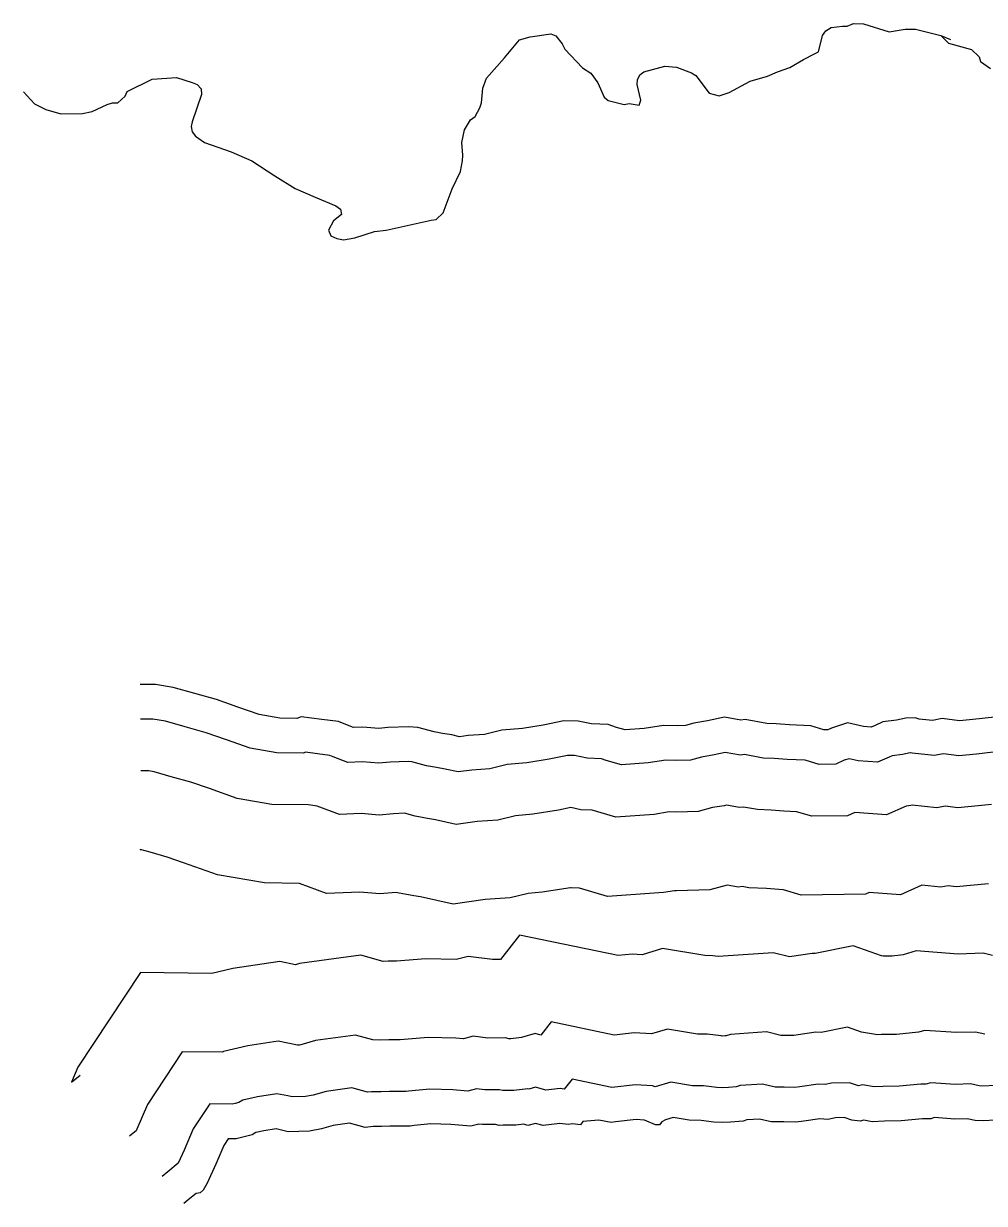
# Model space of a CAD drawing. Extents: x 5197761 to 5514561, y 1890130 to 2080942.
# Drawn here: x 5487400 to 5489085, y 2001374 to 2003442 of the extents above; entities that cross this region are included whole.
import ezdxf

# ---------------------------------------------------------------- set-up
doc = ezdxf.new("R2010")
doc.units = 0
for name, color, linetype in [('Exist Hydrographic Buffer Line', 7, 'Continuous'), ('Exist Hydrographic Creek Single Shore', 7, 'Continuous'), ('Exist Hydrographic River Shore', 7, 'Continuous')]:
    doc.layers.add(name, color=color, linetype=linetype)

msp = doc.modelspace()

# ---------------------------------------------------------------- linework, layer by layer
at = {"layer": 'Exist Hydrographic Buffer Line'}
for points in [[(5489100.6, 2002164.6), (5489071, 2002161.4), (5489040.1, 2002158.5), (5489013.1, 2002162), (5488997.2, 2002158.7), (5488958.3, 2002162.8), (5488955.6, 2002163.6), (5488955.1, 2002163.6), (5488941.2, 2002160.6), (5488923.5, 2002158.4), (5488918.2, 2002156.1), (5488897.5, 2002146.9), (5488863.8, 2002149.4), (5488847.7, 2002153.2), (5488839.4, 2002150.4), (5488824.6, 2002143.6), (5488795.2, 2002143.1), (5488770.9, 2002150.4), (5488739.5, 2002151.8), (5488716.3, 2002153.8), (5488697, 2002154.4), (5488664.5, 2002160.6), (5488657.2, 2002159.4), (5488630.7, 2002164.2), (5488611.2, 2002159.8), (5488588.8, 2002156.1), (5488569.8, 2002150.8), (5488545.9, 2002150.2), (5488526.2, 2002150.8), (5488495.7, 2002145.8), (5488448.6, 2002142.5), (5488421.7, 2002150.3), (5488413.9, 2002153), (5488388.5, 2002154.1), (5488366.3, 2002158.6), (5488353.8, 2002158.8), (5488322.1, 2002152.2), (5488282.6, 2002145.9), (5488248.5, 2002143.1), (5488218, 2002135.6), (5488186.2, 2002133.4), (5488162.5, 2002130.2), (5488139.7, 2002135.1), (5488124.4, 2002137.7), (5488107, 2002141), (5488081.1, 2002148), (5488074.7, 2002148.5), (5488043, 2002147.3), (5488023.5, 2002145.5), (5487994.1, 2002147.8), (5487969, 2002146.8), (5487943.2, 2002156.6), (5487937.5, 2002158.9), (5487915.6, 2002161.5), (5487894.7, 2002164.4), (5487891.1, 2002163), (5487844.1, 2002163.7), (5487797.9, 2002171.7), (5487756.2, 2002186.4), (5487720.4, 2002198.8), (5487683.9, 2002209), (5487649.3, 2002218.8), (5487626.9, 2002222.6), (5487605.1, 2002222.4)], [(5489097.3, 2002073), (5489080.1, 2002071.1), (5489038.4, 2002067.2), (5489016.5, 2002070.1), (5489001.8, 2002067), (5488958.4, 2002071.5), (5488956.3, 2002071.1), (5488948.1, 2002070.1), (5488913.5, 2002054.7), (5488857.7, 2002058.9), (5488845.3, 2002053.1), (5488782.7, 2002052.2), (5488755.7, 2002060.2), (5488733.6, 2002061.2), (5488711, 2002063.2), (5488687, 2002063.9), (5488662.8, 2002068.5), (5488655.8, 2002067.5), (5488632.8, 2002071.7), (5488628.7, 2002070.7), (5488608.5, 2002067.4), (5488583.2, 2002060.4), (5488545.6, 2002059.5), (5488532.3, 2002059.9), (5488506.3, 2002055.6), (5488438.8, 2002050.8), (5488397.4, 2002062.9), (5488377.5, 2002063.7), (5488359.8, 2002067.4), (5488338.5, 2002063), (5488293.4, 2002055.8), (5488263, 2002053.3), (5488232, 2002045.7), (5488195.6, 2002043.1), (5488158.8, 2002038.1), (5488122.4, 2002046.1), (5488108.6, 2002048.4), (5488086.8, 2002052.4), (5488068.4, 2002057.5), (5488049, 2002056.7), (5488024.1, 2002054.4), (5487992.3, 2002057), (5487954.2, 2002055.3), (5487915.2, 2002070.2), (5487903.9, 2002071.5), (5487899.5, 2002072.1), (5487835.6, 2002073.1), (5487775, 2002083.6), (5487726.2, 2002100.7), (5487693.3, 2002112.2), (5487659.3, 2002121.7), (5487629.4, 2002130.2), (5487619.7, 2002131.8), (5487605.7, 2002131.7)], [(5489092.3, 2001933.9), (5489035.8, 2001928.7), (5489021.7, 2001930.5), (5489008.7, 2001927.9), (5488975.1, 2001931.4), (5488937.8, 2001914.7), (5488883.1, 2001918.9), (5488876.7, 2001915.9), (5488763.7, 2001914.2), (5488732.7, 2001923.4), (5488724.6, 2001923.8), (5488702.9, 2001925.7), (5488671.9, 2001926.7), (5488660.2, 2001928.9), (5488653.8, 2001927.9), (5488633.9, 2001931.5), (5488603.6, 2001923.1), (5488545.1, 2001921.7), (5488541.6, 2001921.8), (5488522.3, 2001918.7), (5488423.9, 2001911.7), (5488375, 2001926), (5488360.7, 2001926.6), (5488359.4, 2001926.9), (5488309.9, 2001919), (5488285.2, 2001916.9), (5488253.4, 2001909.2), (5488209.8, 2001906.1), (5488153.3, 2001898.3), (5488096.1, 2001910.9), (5488084.6, 2001912.8), (5488056.1, 2001918.1), (5488053.4, 2001918.8), (5488024.9, 2001916.2), (5487989.7, 2001919), (5487931.7, 2001916.6), (5487884.2, 2001934.6), (5487822.8, 2001935.6), (5487740.2, 2001949.9), (5487680.7, 2001970.8), (5487652.1, 2001980.7), (5487622, 2001989.1), (5487604.9, 2001994), (5487606.5, 2001994)], [(5489099.3, 2001808.4), (5489083, 2001812.2), (5489039.2, 2001810.8), (5488965.4, 2001816.1), (5488942.6, 2001809.2), (5488923.3, 2001807.2), (5488907.4, 2001807.1), (5488904.7, 2001807.6), (5488854.8, 2001825.2), (5488788.4, 2001811.5), (5488782.9, 2001811.8), (5488743.5, 2001806), (5488714.4, 2001812.8), (5488618.3, 2001806.5), (5488608.9, 2001807.6), (5488594.7, 2001807.9), (5488520.4, 2001820.5), (5488484.7, 2001809.6), (5488467.2, 2001810.7), (5488442.7, 2001808), (5488270.1, 2001843.8), (5488236.6, 2001801.2), (5488222.4, 2001801), (5488180, 2001806.6), (5488159, 2001801.2), (5488105.5, 2001802.4), (5488054.1, 2001798), (5488039.4, 2001798), (5488030.9, 2001797.8), (5487991.5, 2001808.5), (5487884.3, 2001794.2), (5487877, 2001792.1), (5487849.8, 2001797.5), (5487767.4, 2001785.2), (5487730.3, 2001776.5), (5487605.3, 2001778.3), (5487495.7, 2001612.6), (5487484.4, 2001586.1), (5487499.8, 2001598.5)], [(5489085.9, 2001670.2), (5489069.5, 2001674), (5489036.4, 2001672.9), (5488980.8, 2001676.9), (5488969.8, 2001673.6), (5488930.9, 2001669.6), (5488904.8, 2001669.4), (5488897.5, 2001669), (5488869.3, 2001674), (5488845.1, 2001682.6), (5488798.9, 2001673.1), (5488789.4, 2001673.6), (5488750.7, 2001667.9), (5488749.5, 2001667.8), (5488735.1, 2001668.2), (5488728.4, 2001668.2), (5488703.2, 2001674.1), (5488639.6, 2001669.9), (5488632.2, 2001667.4), (5488630.3, 2001667.3), (5488625, 2001667), (5488623.6, 2001667.1), (5488599.2, 2001670.1), (5488581.8, 2001670.4), (5488529.4, 2001679.3), (5488501.2, 2001670.7), (5488470.7, 2001672.5), (5488436.1, 2001668.7), (5488325.6, 2001691.6), (5488307.5, 2001668.7), (5488297.6, 2001671.5), (5488273.2, 2001664.4), (5488254.4, 2001662.3), (5488251, 2001662.3), (5488245.7, 2001663.6), (5488214.2, 2001663.2), (5488188.7, 2001666.6), (5488171.9, 2001662.2), (5488158.5, 2001663.4), (5488109.8, 2001664.6), (5488060.6, 2001660.3), (5488060.3, 2001660.2), (5488040.8, 2001660.3), (5488026.5, 2001660), (5488012.8, 2001660.1), (5487982.2, 2001668.4), (5487912.4, 2001659), (5487886.5, 2001651.7), (5487884.2, 2001651.2), (5487880.6, 2001651.1), (5487846.7, 2001657.8), (5487793.3, 2001649.8), (5487751.1, 2001640), (5487748.6, 2001638.5), (5487678.6, 2001639.5), (5487617.5, 2001547.2), (5487599.1, 2001503.8), (5487597.6, 2001500.6), (5487595.5, 2001498.8), (5487586.3, 2001491.4)], [(5489103.7, 2001580), (5489082.5, 2001579.3), (5489076.1, 2001579.4), (5489060.7, 2001582.9), (5489034.5, 2001582.1), (5488991, 2001585.2), (5488982.5, 2001582.7), (5488973.8, 2001582.8), (5488936, 2001578.9), (5488907.7, 2001578.7), (5488892, 2001577.8), (5488871.4, 2001581.5), (5488864.3, 2001579.6), (5488848.8, 2001585.1), (5488817.2, 2001584.2), (5488805.8, 2001581.9), (5488793.6, 2001582.5), (5488761.5, 2001577.8), (5488752.5, 2001577), (5488733.9, 2001577.5), (5488718.1, 2001577.5), (5488695.7, 2001582.6), (5488657, 2001580.1), (5488649.9, 2001577.8), (5488636.2, 2001576.7), (5488625.1, 2001576.1), (5488615.7, 2001576.6), (5488592.8, 2001579.5), (5488573.3, 2001579.8), (5488535.3, 2001586.3), (5488507.6, 2001577.9), (5488503.2, 2001579.7), (5488473, 2001581.5), (5488431.7, 2001577), (5488362.2, 2001591.4), (5488348.4, 2001573.9), (5488341, 2001574.9), (5488316.2, 2001571.8), (5488297.8, 2001577.1), (5488286.3, 2001573.8), (5488284.4, 2001574.4), (5488259.7, 2001571.6), (5488239.8, 2001571.5), (5488235, 2001572.7), (5488208.8, 2001572.4), (5488194.4, 2001574.3), (5488179.3, 2001570.4), (5488153.1, 2001572.8), (5488112.7, 2001573.8), (5488075.3, 2001570.5), (5488070.9, 2001569.5), (5488041.8, 2001569.6), (5488027.2, 2001569.2), (5488010.2, 2001569.4), (5488003.5, 2001568.6), (5487976.1, 2001576), (5487930.9, 2001570), (5487908.2, 2001563.5), (5487894.8, 2001560.7), (5487871.1, 2001560.1), (5487863.7, 2001562), (5487844.6, 2001565.7), (5487810.3, 2001560.6), (5487784.9, 2001554.7), (5487777.6, 2001550.5), (5487771.6, 2001548.9), (5487766.2, 2001547.5), (5487726.9, 2001548.1), (5487697.8, 2001504.1), (5487682, 2001466.9), (5487671.4, 2001444.2), (5487653.4, 2001428.9), (5487643.3, 2001420.8)]]:
    msp.add_lwpolyline(points, dxfattribs=at)
at = {"layer": 'Exist Hydrographic Creek Single Shore'}
for points in [[(5487400.3, 2003322.2), (5487419.4, 2003301.1), (5487439.1, 2003291.5), (5487465.8, 2003284), (5487503.6, 2003284.4), (5487520.3, 2003288.2), (5487547, 2003300.1), (5487556, 2003303), (5487565.4, 2003303), (5487578.5, 2003314.9), (5487581.8, 2003323), (5487626, 2003344.6), (5487668.3, 2003347.3), (5487696.1, 2003338.5), (5487704.8, 2003335), (5487711.9, 2003327.9), (5487712, 2003317.7), (5487695.8, 2003270.1), (5487694.3, 2003261.6), (5487695.8, 2003252.4), (5487701.5, 2003244.5), (5487717.7, 2003233.8), (5487764.5, 2003217.2), (5487800.6, 2003201.7), (5487841, 2003175.3), (5487876.3, 2003152.7), (5487911.3, 2003138), (5487947.6, 2003122.3), (5487956.1, 2003116.9), (5487958, 2003107.5), (5487943.7, 2003096.2), (5487934.8, 2003080), (5487938.8, 2003069.8), (5487949.3, 2003065.1), (5487961, 2003062.7), (5487980.9, 2003066.7), (5488015.6, 2003077.4), (5488035.8, 2003079.7), (5488083.3, 2003090.4), (5488115, 2003097.5), (5488123.7, 2003098.3), (5488136.2, 2003110.1), (5488151.9, 2003152.6), (5488166.5, 2003182.9), (5488169.9, 2003201.5), (5488170.7, 2003211.3), (5488168.9, 2003233.3), (5488173.4, 2003255.8), (5488184.2, 2003273.3), (5488192.1, 2003279.1), (5488200.6, 2003294.5), (5488203.3, 2003302.9), (5488205.4, 2003329.1), (5488212.2, 2003346.3), (5488243.6, 2003382.1), (5488270.1, 2003413.4), (5488288.8, 2003419), (5488324.8, 2003424.3), (5488333.4, 2003420.7), (5488344.5, 2003406.6), (5488349.3, 2003397.5), (5488380.1, 2003364.7), (5488394.7, 2003355), (5488407.3, 2003338.2), (5488418.1, 2003312.9), (5488425.1, 2003307.4), (5488453.3, 2003300), (5488461.9, 2003302.1), (5488479.8, 2003299.2), (5488482.7, 2003307.9), (5488476.2, 2003335.1), (5488477, 2003343.5), (5488481, 2003352.2), (5488487.6, 2003357.4), (5488524.5, 2003367.5), (5488545.1, 2003365.6), (5488571.2, 2003355.9), (5488579.1, 2003351.1), (5488602.2, 2003320.3), (5488620, 2003315.6), (5488637.5, 2003321.2), (5488674.3, 2003341.1), (5488704.8, 2003349.8), (5488722.3, 2003357.5), (5488743.9, 2003364.8), (5488768, 2003379), (5488786.9, 2003388.8), (5488794.4, 2003392.8), (5488801.2, 2003421.2), (5488806.9, 2003429.3), (5488816.1, 2003435), (5488836, 2003437.6), (5488844.2, 2003437.6), (5488855.4, 2003442), (5488873.3, 2003441.5), (5488917.9, 2003427.6), (5488946.2, 2003432), (5488964.2, 2003432.3), (5489008.4, 2003420.9), (5489025.4, 2003414.2)], [(5489008.4, 2003420.9), (5489022.4, 2003407.8), (5489062.2, 2003396.6), (5489075.9, 2003383.6), (5489078.1, 2003375.3), (5489095.8, 2003363.1)]]:
    msp.add_lwpolyline(points, dxfattribs=at)
at = {"layer": 'Exist Hydrographic River Shore'}
for points in [[(5489102.8, 2002226), (5489064.8, 2002221.8), (5489041.2, 2002219.6), (5489010.8, 2002223.6), (5488994.1, 2002220.1), (5488970.8, 2002222.5), (5488963.7, 2002224.8), (5488947.2, 2002224), (5488931.2, 2002220.6), (5488907, 2002217.6), (5488893.4, 2002211.5), (5488886.8, 2002208.6), (5488873, 2002209.6), (5488844.9, 2002216.2), (5488817, 2002207), (5488810.8, 2002204.1), (5488803.6, 2002204), (5488781, 2002210.7), (5488743.4, 2002212.4), (5488719.9, 2002214.4), (5488703.7, 2002215), (5488665.7, 2002222.2), (5488658.1, 2002221), (5488629.3, 2002226.2), (5488599.5, 2002219.4), (5488575.7, 2002215.5), (5488560.8, 2002211.4), (5488546.1, 2002211), (5488522.1, 2002211.7), (5488488.6, 2002206.2), (5488455.2, 2002203.8), (5488440.2, 2002208.2), (5488425.5, 2002213.4), (5488395.9, 2002214.6), (5488372.8, 2002219.3), (5488347.9, 2002219.6), (5488311.2, 2002212), (5488275.3, 2002206.3), (5488238.7, 2002203.3), (5488208.6, 2002195.9), (5488179.9, 2002193.9), (5488164.9, 2002191.8), (5488151.3, 2002194.8), (5488135.1, 2002197.6), (5488120.5, 2002200.2), (5488091.5, 2002208.1), (5488075.9, 2002209.3), (5488039, 2002207.9), (5488023.2, 2002206.4), (5487995.2, 2002208.7), (5487978.9, 2002208), (5487965.4, 2002213.2), (5487952.6, 2002218.3), (5487923.4, 2002221.7), (5487887, 2002226.9), (5487879.7, 2002223.9), (5487849.8, 2002224.4), (5487813.3, 2002230.7), (5487776.2, 2002243.7), (5487738.6, 2002256.8), (5487700.4, 2002267.5), (5487662.7, 2002278.2), (5487631.8, 2002283.3), (5487604.7, 2002283.2)], [(5489104.5, 2001519.3), (5489083.1, 2001518.6), (5489068.9, 2001518.7), (5489054.7, 2001522), (5489033.3, 2001521.3), (5488997.8, 2001523.9), (5488990.9, 2001521.8), (5488976.5, 2001522), (5488939.3, 2001518.2), (5488909.7, 2001517.9), (5488888.2, 2001516.7), (5488873.9, 2001519.3), (5488867.4, 2001517.6), (5488852.7, 2001519.3), (5488839.2, 2001524), (5488824.2, 2001523.7), (5488810.4, 2001520.8), (5488796.5, 2001521.6), (5488768.7, 2001517.5), (5488754.5, 2001516.2), (5488733.1, 2001516.7), (5488711.1, 2001516.7), (5488690.8, 2001521.4), (5488668.7, 2001520), (5488661.8, 2001517.7), (5488640.1, 2001516.1), (5488625.2, 2001515.3), (5488610.4, 2001516.1), (5488588.5, 2001518.8), (5488567.6, 2001519.2), (5488539.2, 2001524), (5488525.8, 2001519.9), (5488519.4, 2001516.7), (5488515.6, 2001511.1), (5488508.5, 2001511.4), (5488489.1, 2001519.7), (5488474.5, 2001520.6), (5488438, 2001516.6), (5488430.5, 2001515.2), (5488409.2, 2001519.6), (5488381.1, 2001517.2), (5488376.7, 2001511.5), (5488362.7, 2001513.2), (5488355.4, 2001511.6), (5488340.5, 2001513.7), (5488311.4, 2001510), (5488297.9, 2001513.9), (5488284.7, 2001510.1), (5488277.6, 2001512.5), (5488263.3, 2001510.9), (5488241.4, 2001510.8), (5488234.4, 2001510.2), (5488227.8, 2001511.9), (5488205.2, 2001511.6), (5488198.3, 2001512.5), (5488184.3, 2001508.9), (5488149.6, 2001512.1), (5488114.6, 2001513), (5488085.2, 2001510.4), (5488078, 2001508.7), (5488042.4, 2001508.9), (5488027.7, 2001508.5), (5488013.5, 2001508.6), (5487999, 2001506.9), (5487972, 2001514.2), (5487943.3, 2001510.4), (5487922.8, 2001504.5), (5487901.8, 2001500.1), (5487864.4, 2001499.2), (5487850.4, 2001502.7), (5487843.2, 2001504.1), (5487821.7, 2001500.9), (5487807.5, 2001497.6), (5487801.2, 2001493.9), (5487786.9, 2001490.1), (5487773.2, 2001486.6), (5487759.2, 2001486.9), (5487751.5, 2001475.2), (5487737.5, 2001442.2), (5487722, 2001409.1), (5487715.2, 2001396.7), (5487709.8, 2001392.3), (5487702.8, 2001391.2), (5487692.1, 2001382.1), (5487681.5, 2001373.5)]]:
    msp.add_lwpolyline(points, dxfattribs=at)

doc.saveas('drawing.dxf')
